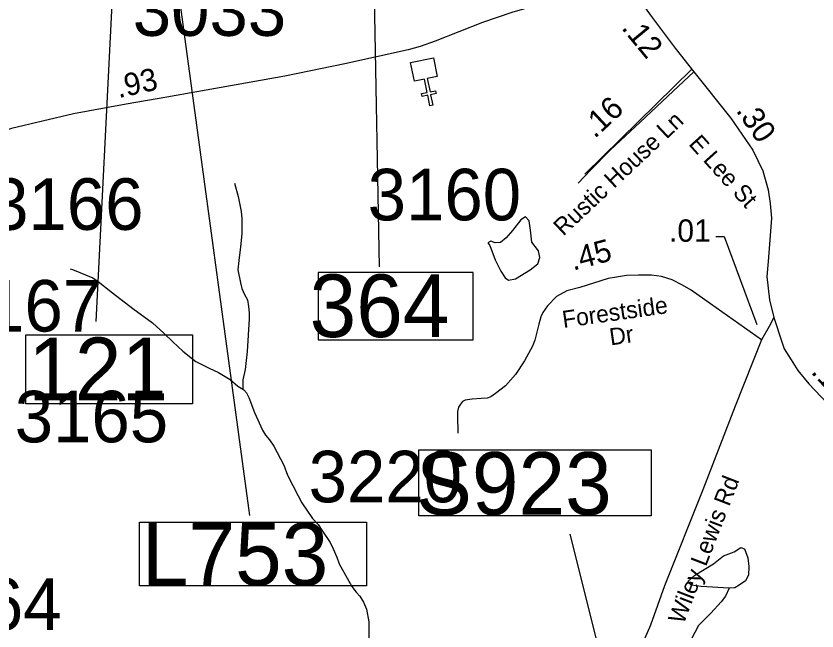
# Model space of a CAD drawing. Extents: x 1662474 to 1856135, y 779280 to 917889.
# Drawn here: x 1780810 to 1785283, y 833830 to 837266 of the extents above; entities that cross this region are included whole.
import ezdxf

# ---------------------------------------------------------------- set-up
doc = ezdxf.new("R2010")
doc.units = 0
for name, color, linetype in [('Cogo Default Point CELL', 7, 'Continuous'), ('Exist Cultural Church CELL', 7, 'Continuous'), ('Exist Hydrographic Misc Water Feature', 7, 'Continuous'), ('Exist Hydrographic Pond Under 1500 Sq Ft', 7, 'Continuous'), ('Exist Road Non-System Type 51', 7, 'Continuous'), ('Exist Road Primary Interstate Structure Cantilever Sign Number Label', 7, 'Continuous'), ('Exist Road Primary Interstate Structure Ovrhead Sign CELL', 7, 'Continuous'), ('Exist Road Primary Interstate Structure Standard Bridge Number Label', 7, 'Continuous'), ('Exist Road Secondary Mileage Tenths English Label', 7, 'Continuous'), ('Exist Road Secondary Structure Standard Bridge Number Label', 7, 'Continuous'), ('Exist Road Secondary Type 41 Attributed', 7, 'Continuous'), ('Exist Road Secondary Type 51 Attributed', 7, 'Continuous'), ('Exist Road Secondary Type 51 Label', 7, 'Continuous'), ('Prop DGN Element Guardrail', 7, 'Continuous')]:
    doc.layers.add(name, color=color, linetype=linetype)

msp = doc.modelspace()

# ---------------------------------------------------------------- linework, layer by layer
at = {"layer": 'Exist Cultural Church CELL'}
msp.add_lwpolyline([(1783162.8, 836927.5), (1783107, 836916.2), (1783121.9, 836841.6), (1783153.3, 836847.8), (1783156.4, 836832.2), (1783125, 836825.9), (1783136.8, 836766.9), (1783121.1, 836763.8), (1783109.3, 836822.8), (1783077.9, 836816.5), (1783074.8, 836832.2), (1783106.2, 836838.4), (1783091.3, 836913.1), (1783034.7, 836902), (1783013.9, 837006.4), (1783142, 837031.9)], close=True, dxfattribs=at)
at = {"layer": 'Exist Hydrographic Misc Water Feature'}
for points in [[(1782029.7, 836331.8), (1782051.3, 836257.7), (1782066.6, 836173.5), (1782070.5, 836133.5), (1782071.8, 836049.4), (1782063.4, 835975.5), (1782054.8, 835899.5), (1782048.4, 835847.6), (1782064, 835775.4), (1782071.8, 835743.4), (1782085.5, 835709.3), (1782103.4, 835679.2), (1782109.1, 835643.1), (1782112.8, 835607.1), (1782112.6, 835573), (1782101.3, 835391.1), (1782090.6, 835291.2), (1782076.3, 835233.3), (1782075.9, 835181.2)], [(1781112.3, 835854.1), (1781126.3, 835850), (1781239.9, 835803.2), (1781269.8, 835783), (1781349.4, 835718.4), (1781462.8, 835631.6), (1781572.3, 835550.8), (1781636, 835494.4), (1781685.7, 835446), (1781741.2, 835393.6), (1781814.8, 835335.1), (1781888.7, 835298.6), (1781940.5, 835274.2), (1782006.2, 835235.7), (1782048, 835197.4), (1782075.9, 835181.2)], [(1782075.9, 835181.2), (1782081.8, 835177.2), (1782097.8, 835161), (1782109.5, 835134.9), (1782141.1, 835050.7), (1782186.4, 834952.5), (1782204, 834924.3), (1782226, 834898.1), (1782249.8, 834861.9), (1782304.9, 834755.5), (1782326.7, 834701.4), (1782385.9, 834584.9), (1782405.6, 834546.8), (1782465.1, 834458.4), (1782496.6, 834424.1), (1782518.6, 834394), (1782564.1, 834323.7), (1782581.9, 834289.5), (1782601.4, 834243.3), (1782615.2, 834205.2), (1782658.8, 834124.9), (1782686.3, 834078.7), (1782710.3, 834046.5), (1782730, 834024.4), (1782749.7, 833990.2), (1782767.5, 833952.2), (1782781, 833882), (1782780.8, 833840), (1782779.8, 833709.9)], [(1784792.9, 834069.3), (1784772.5, 834024.2), (1784748.3, 833992.4), (1784689.7, 833928.8), (1784621.4, 833861.2), (1784580.8, 833781.6)]]:
    msp.add_lwpolyline(points, dxfattribs=at)
at = {"layer": 'Exist Hydrographic Pond Under 1500 Sq Ft'}
for points in [[(1783456.7, 835983.9), (1783486.3, 835902.7), (1783517.7, 835840), (1783541.7, 835803.1), (1783560.1, 835790.2), (1783598.9, 835797.6), (1783682, 835847.4), (1783724.4, 835880.6), (1783735.5, 835915.7), (1783728.1, 835954.4), (1783691.2, 836002.4), (1783683.8, 836068.8), (1783676.4, 836120.5), (1783656.1, 836144.5), (1783628.4, 836127.9), (1783582.3, 836067), (1783547.2, 836026.4), (1783515.8, 836000.5), (1783486.3, 835998.7), (1783462.3, 836007.9), (1783445.7, 835998.7), (1783456.7, 835983.9)], [(1784792.9, 834069.3), (1784636, 834078.7), (1784580.4, 834085.6), (1784561.9, 834106.4), (1784601.3, 834141.1), (1784705.3, 834205.8), (1784760.8, 834249.7), (1784821, 834272.9), (1784858, 834296), (1784878.8, 834289), (1784897.3, 834238.2), (1784901.9, 834189.6), (1784899.6, 834141.1), (1784883.4, 834111), (1784848.7, 834085.6), (1784823.3, 834071.7), (1784790.9, 834069.4)]]:
    msp.add_lwpolyline(points, dxfattribs=at)
at = {"layer": 'Exist Road Non-System Type 51'}
msp.add_line((1783987.1, 836381.4), (1784583.1, 836968.2), dxfattribs=at)
at = {"layer": 'Exist Road Primary Interstate Structure Cantilever Sign Number Label'}
msp.add_line((1781635.4, 838003.5), (1782113.1, 834475.3), dxfattribs=at)
msp.add_lwpolyline([(1781500.2, 834437.1), (1782768.2, 834437.1), (1782768.2, 834082.1), (1781500.2, 834082.1)], close=True, dxfattribs=at)
at = {"layer": 'Exist Road Primary Interstate Structure Ovrhead Sign CELL'}
msp.add_line((1785126.5, 829463.7), (1783905.5, 834371.2), dxfattribs=at)
msp.add_lwpolyline([(1783059.7, 834841.9), (1784357.5, 834841.9), (1784357.5, 834473.2), (1783059.7, 834473.2)], close=True, dxfattribs=at)
at = {"layer": 'Exist Road Primary Interstate Structure Standard Bridge Number Label'}
msp.add_line((1782789, 838458.1), (1782837.9, 835865), dxfattribs=at)
msp.add_lwpolyline([(1783363.4, 835831.9), (1782497, 835831.9), (1782497, 835456.3), (1783363.4, 835456.3)], close=True, dxfattribs=at)
at = {"layer": 'Exist Road Secondary Structure Standard Bridge Number Label'}
msp.add_line((1781429.8, 838994.3), (1781256.1, 835559.8), dxfattribs=at)
msp.add_lwpolyline([(1780865.9, 835483.6), (1781794.9, 835483.6), (1781794.9, 835099.5), (1780865.9, 835099.5)], close=True, dxfattribs=at)
at = {"layer": 'Exist Road Secondary Type 41 Attributed'}
msp.add_lwpolyline([(1784972.4, 835457.1), (1784688.9, 835658), (1784579.9, 835734.9), (1784532.8, 835761.6), (1784473.4, 835791), (1784415.5, 835809.6), (1784358.9, 835817.2), (1784285.4, 835817.3), (1784219.2, 835815.2), (1784163.5, 835807.4), (1784116.6, 835798.9), (1783958.1, 835749.8), (1783885.5, 835730.6), (1783827.8, 835698.6), (1783778.1, 835645.7), (1783752, 835608.9), (1783741.3, 835584.6), (1783729.6, 835543.3), (1783717.9, 835499.3), (1783707.1, 835455.4), (1783693.7, 835420.3), (1783649.9, 835339.6), (1783599.3, 835262.8), (1783543.7, 835200), (1783487.3, 835156.4), (1783462, 835138.8), (1783440.4, 835130.1), (1783407.1, 835128.1), (1783357.7, 835125.4), (1783318.8, 835119.2), (1783302.6, 835112), (1783291.8, 835097.6), (1783281, 835079.7), (1783275.7, 835056.3), (1783275.7, 835034.8), (1783277.5, 834935.1)], dxfattribs=at)
at = {"layer": 'Exist Road Secondary Type 51 Attributed'}
for points in [[(1784223.1, 837450.2), (1784006.9, 837401.7), (1783812.2, 837351.9), (1783579.7, 837285.9), (1783415.1, 837229.3), (1783151.2, 837125.4), (1783067, 837096.2), (1782999.3, 837077.4), (1782646.4, 836999.4), (1782311.9, 836929.9), (1781653.1, 836811.8), (1781426.2, 836772.3), (1781131.3, 836718.8), (1780784.3, 836637.8), (1780525.7, 836547.1), (1780191.7, 836410.1), (1779775.9, 836218.2), (1779576, 836118.3), (1779525.1, 836087)], [(1784223.1, 837450.2), (1784363.3, 837257.4), (1784490.2, 837085.3), (1784594.7, 836953)], [(1784594.7, 836953), (1784479.6, 836846.4), (1784295.9, 836671.9), (1784128.2, 836515.5), (1784017.3, 836404.5), (1783948.6, 836331.4)], [(1784594.7, 836953), (1784802, 836695.4), (1784924.8, 836516.1), (1784981.3, 836401.3), (1785010.5, 836294.7), (1785021, 836217.5), (1785029.3, 836136), (1785010.5, 835893.8), (1785002.9, 835809.6), (1785017.8, 835679.8), (1785041.4, 835581.5)], [(1785041.4, 835581.5), (1785015.7, 835531.2), (1784972.4, 835457.1)], [(1785041.4, 835581.5), (1785087, 835445.5), (1785100.4, 835406.8), (1785138.6, 835344.3), (1785176.8, 835285), (1785236.7, 835210.6), (1785375.3, 835065.1), (1785655.1, 834782.4)], [(1784972.4, 835457.1), (1784825.7, 835085.6), (1784646, 834618.3), (1784430.7, 834081.6), (1784352.6, 833861.9), (1784264.7, 833658.1), (1784227.9, 833522), (1784170.4, 833030.5), (1784136.3, 832780.5), (1784110.9, 832216.7), (1784099.2, 832048.9), (1784098.2, 831948.6), (1784089.7, 831859.9), (1784092.5, 831722.2), (1784110.4, 831566.9), (1784174.5, 831376.5), (1784201.9, 831300.3), (1784248.5, 831132.1)]]:
    msp.add_lwpolyline(points, dxfattribs=at)
at = {"layer": 'Prop DGN Element Guardrail'}
msp.add_lwpolyline([(1784718.5, 836034.3), (1784764.2, 836034.3), (1784946.9, 835541.8)], dxfattribs=at)

# ---------------------------------------------------------------- texts
at = {"layer": 'Cogo Default Point CELL'}
for s, p in [('3033', (1781462, 837154.8)), ('3160', (1782773.9, 836124.1)), ('3166', (1780665.6, 836071.1)), ('3167', (1780429.1, 835503)), ('3165', (1780803, 834883.9)), ('3220', (1782444.2, 834548.9)), ('3164', (1780207.8, 833836.1))]:
    msp.add_text(s, height=288, dxfattribs=at).set_placement(p)
at = {"layer": 'Exist Road Primary Interstate Structure Cantilever Sign Number Label'}
msp.add_text('L753', height=350, dxfattribs=at).set_placement((1781512.8, 834084.2))
at = {"layer": 'Exist Road Primary Interstate Structure Ovrhead Sign CELL'}
msp.add_text('S923', height=350, dxfattribs=at).set_placement((1783043.6, 834479.3))
at = {"layer": 'Exist Road Primary Interstate Structure Standard Bridge Number Label'}
msp.add_text('364', height=350, dxfattribs=at).set_placement((1782449.6, 835471.9))
at = {"layer": 'Exist Road Secondary Mileage Tenths English Label'}
for s, rotation, p in [('.12', 309.5387, (1784187, 837197.4)), ('.93', 12.5095, (1781382.8, 836806.2)), ('.16', 43.0027, (1784041.9, 836578.1)), ('.30', 304.4161, (1784827.4, 836737.6)), ('.45', 14.82, (1783921.1, 835842.6)), ('.19', 313.5969, (1785244.7, 835273.6))]:
    msp.add_text(s, height=125, rotation=rotation, dxfattribs=at).set_placement(p)
msp.add_text('.01', height=125, dxfattribs=at).set_placement((1784456.8, 836004.4))
at = {"layer": 'Exist Road Secondary Structure Standard Bridge Number Label'}
msp.add_text('121', height=350, dxfattribs=at).set_placement((1780878.5, 835119.3))
at = {"layer": 'Exist Road Secondary Type 51 Label'}
for s, rotation, p in [('Rustic House Ln', 43.2132, (1783866.1, 836033)), ('E Lee St', 311.9641, (1784562, 836548.6)), ('Forestside', 8.1082, (1783867.1, 835522.7)), (' Dr', 8.1082, (1784095.9, 835420.2)), ('Wiley Lewis Rd', 68.8663, (1784537.8, 833863.2))]:
    msp.add_text(s, height=95, rotation=rotation, dxfattribs=at).set_placement(p)

doc.saveas('drawing.dxf')
